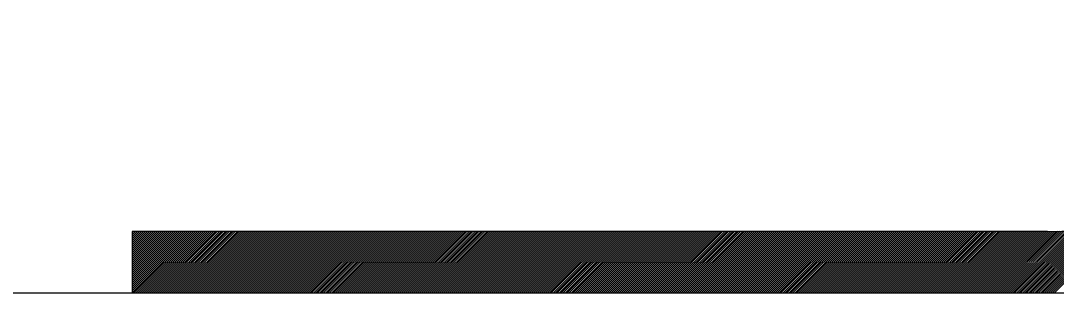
# Model space of a CAD drawing. Extents: x 636462 to 639890, y 299944 to 300538.
# Drawn here: x 637086.46 to 637104.78, y 300191.15 to 300195.97 of the extents above; entities that cross this region are included whole.
import ezdxf

# ---------------------------------------------------------------- set-up
doc = ezdxf.new("R2010")
doc.units = 0
doc.layers.add('Default', color=7, linetype='Continuous')

msp = doc.modelspace()

# ---------------------------------------------------------------- linework, layer by layer
at = {"layer": 'Default'}
for p, q in [((637104.742, 300191.151), (637105.88, 300192.289)), ((637104.622, 300192.244), (637088.428, 300192.244)), ((637088.428, 300192.244), (637088.428, 300191.151)), ((637088.428, 300192.22), (637088.451, 300192.244)), ((637088.428, 300192.185), (637088.487, 300192.244)), ((637088.428, 300192.15), (637088.522, 300192.244)), ((637088.428, 300192.114), (637088.557, 300192.244)), ((637088.428, 300192.079), (637088.593, 300192.244)), ((637088.428, 300192.044), (637088.628, 300192.244)), ((637088.428, 300192.008), (637088.663, 300192.244)), ((637088.428, 300191.973), (637088.699, 300192.244)), ((637088.428, 300191.938), (637088.734, 300192.244)), ((637088.428, 300191.902), (637088.769, 300192.244)), ((637088.428, 300191.867), (637088.805, 300192.244)), ((637088.428, 300191.832), (637088.84, 300192.244)), ((637088.428, 300191.796), (637088.875, 300192.244)), ((637088.428, 300191.761), (637088.911, 300192.244)), ((637088.428, 300191.726), (637088.946, 300192.244)), ((637088.428, 300191.69), (637088.981, 300192.244)), ((637088.428, 300191.655), (637089.017, 300192.244)), ((637088.428, 300191.62), (637089.052, 300192.244)), ((637088.428, 300191.584), (637089.087, 300192.244)), ((637088.428, 300191.549), (637089.123, 300192.244)), ((637088.428, 300191.514), (637089.158, 300192.244)), ((637088.428, 300191.478), (637089.193, 300192.244)), ((637088.428, 300191.443), (637089.229, 300192.244)), ((637088.428, 300191.408), (637089.264, 300192.244)), ((637088.428, 300191.372), (637089.299, 300192.244)), ((637088.428, 300191.337), (637089.335, 300192.244)), ((637088.428, 300191.302), (637089.37, 300192.244)), ((637088.428, 300191.266), (637089.405, 300192.244)), ((637088.428, 300191.231), (637089.441, 300192.244)), ((637088.428, 300191.196), (637089.476, 300192.244)), ((637088.428, 300191.16), (637089.511, 300192.244)), ((637088.454, 300191.151), (637089.547, 300192.244)), ((637088.489, 300191.151), (637089.582, 300192.244)), ((637088.525, 300191.151), (637089.617, 300192.244)), ((637088.56, 300191.151), (637089.653, 300192.244)), ((637088.595, 300191.151), (637089.688, 300192.244)), ((637088.631, 300191.151), (637089.723, 300192.244)), ((637088.666, 300191.151), (637089.759, 300192.244)), ((637088.701, 300191.151), (637089.794, 300192.244)), ((637088.737, 300191.151), (637089.829, 300192.244)), ((637088.772, 300191.151), (637089.865, 300192.244)), ((637088.807, 300191.151), (637089.9, 300192.244)), ((637088.843, 300191.151), (637089.935, 300192.244)), ((637088.878, 300191.151), (637089.971, 300192.244)), ((637088.913, 300191.151), (637090.006, 300192.244)), ((637088.949, 300191.151), (637090.041, 300192.244)), ((637088.984, 300191.151), (637090.077, 300192.244)), ((637089.019, 300191.151), (637090.112, 300192.244)), ((637089.055, 300191.151), (637090.147, 300192.244)), ((637089.09, 300191.151), (637090.183, 300192.244)), ((637089.125, 300191.151), (637090.218, 300192.244)), ((637089.161, 300191.151), (637090.253, 300192.244)), ((637089.196, 300191.151), (637090.289, 300192.244)), ((637089.231, 300191.151), (637090.324, 300192.244)), ((637089.266, 300191.151), (637090.359, 300192.244)), ((637089.302, 300191.151), (637090.395, 300192.244)), ((637089.337, 300191.151), (637090.43, 300192.244)), ((637089.372, 300191.151), (637090.465, 300192.244)), ((637089.408, 300191.151), (637090.501, 300192.244)), ((637089.443, 300191.151), (637090.536, 300192.244)), ((637089.478, 300191.151), (637090.571, 300192.244)), ((637089.514, 300191.151), (637090.607, 300192.244)), ((637089.549, 300191.151), (637090.642, 300192.244)), ((637089.584, 300191.151), (637090.677, 300192.244)), ((637089.62, 300191.151), (637090.713, 300192.244)), ((637089.655, 300191.151), (637090.748, 300192.244)), ((637089.69, 300191.151), (637090.783, 300192.244)), ((637089.726, 300191.151), (637090.819, 300192.244)), ((637089.761, 300191.151), (637090.854, 300192.244)), ((637089.796, 300191.151), (637090.889, 300192.244)), ((637089.832, 300191.151), (637090.925, 300192.244)), ((637089.867, 300191.151), (637090.96, 300192.244)), ((637089.902, 300191.151), (637090.995, 300192.244)), ((637089.938, 300191.151), (637091.031, 300192.244)), ((637089.973, 300191.151), (637091.066, 300192.244)), ((637090.008, 300191.151), (637091.101, 300192.244)), ((637090.044, 300191.151), (637091.137, 300192.244)), ((637090.079, 300191.151), (637091.172, 300192.244)), ((637090.114, 300191.151), (637091.207, 300192.244)), ((637090.15, 300191.151), (637091.243, 300192.244)), ((637090.185, 300191.151), (637091.278, 300192.244)), ((637090.22, 300191.151), (637091.314, 300192.244)), ((637090.256, 300191.151), (637091.349, 300192.244)), ((637090.291, 300191.151), (637091.384, 300192.244)), ((637090.326, 300191.151), (637091.42, 300192.244)), ((637090.362, 300191.151), (637091.455, 300192.244)), ((637090.397, 300191.151), (637091.49, 300192.244)), ((637090.432, 300191.151), (637091.526, 300192.244)), ((637090.468, 300191.151), (637091.561, 300192.244)), ((637090.503, 300191.151), (637091.596, 300192.244)), ((637090.538, 300191.151), (637091.632, 300192.244)), ((637090.574, 300191.151), (637091.667, 300192.244)), ((637090.609, 300191.151), (637091.702, 300192.244)), ((637090.644, 300191.151), (637091.738, 300192.244)), ((637090.68, 300191.151), (637091.773, 300192.244)), ((637090.715, 300191.151), (637091.808, 300192.244)), ((637090.75, 300191.151), (637091.844, 300192.244)), ((637090.786, 300191.151), (637091.879, 300192.244)), ((637090.821, 300191.151), (637091.914, 300192.244)), ((637090.856, 300191.151), (637091.95, 300192.244)), ((637090.892, 300191.151), (637091.985, 300192.244)), ((637090.927, 300191.151), (637092.02, 300192.244)), ((637090.962, 300191.151), (637092.056, 300192.244)), ((637090.998, 300191.151), (637092.091, 300192.244)), ((637091.033, 300191.151), (637092.126, 300192.244)), ((637091.068, 300191.151), (637092.162, 300192.244)), ((637091.104, 300191.151), (637092.197, 300192.244)), ((637091.139, 300191.151), (637092.232, 300192.244)), ((637091.174, 300191.151), (637092.268, 300192.244)), ((637091.21, 300191.151), (637092.303, 300192.244)), ((637091.245, 300191.151), (637092.338, 300192.244)), ((637091.28, 300191.151), (637092.374, 300192.244)), ((637091.316, 300191.151), (637092.409, 300192.244)), ((637091.351, 300191.151), (637092.444, 300192.244)), ((637091.386, 300191.151), (637092.48, 300192.244)), ((637091.422, 300191.151), (637092.515, 300192.244)), ((637091.457, 300191.151), (637092.55, 300192.244)), ((637091.492, 300191.151), (637092.586, 300192.244)), ((637091.528, 300191.151), (637092.621, 300192.244)), ((637091.563, 300191.151), (637092.656, 300192.244)), ((637091.598, 300191.151), (637092.692, 300192.244)), ((637091.634, 300191.151), (637092.727, 300192.244)), ((637091.669, 300191.151), (637092.762, 300192.244)), ((637091.704, 300191.151), (637092.798, 300192.244)), ((637091.74, 300191.151), (637092.833, 300192.244)), ((637091.775, 300191.151), (637092.868, 300192.244)), ((637091.81, 300191.151), (637092.904, 300192.244)), ((637091.846, 300191.151), (637092.939, 300192.244)), ((637091.881, 300191.151), (637092.974, 300192.244)), ((637091.916, 300191.151), (637093.01, 300192.244)), ((637091.952, 300191.151), (637093.045, 300192.244)), ((637091.987, 300191.151), (637093.08, 300192.244)), ((637092.022, 300191.151), (637093.116, 300192.244)), ((637092.058, 300191.151), (637093.151, 300192.244)), ((637092.093, 300191.151), (637093.186, 300192.244)), ((637092.128, 300191.151), (637093.222, 300192.244)), ((637092.164, 300191.151), (637093.257, 300192.244)), ((637092.199, 300191.151), (637093.292, 300192.244)), ((637092.234, 300191.151), (637093.328, 300192.244)), ((637092.27, 300191.151), (637093.363, 300192.244)), ((637092.305, 300191.151), (637093.398, 300192.244)), ((637092.34, 300191.151), (637093.434, 300192.244)), ((637092.376, 300191.151), (637093.469, 300192.244)), ((637092.411, 300191.151), (637093.504, 300192.244)), ((637092.446, 300191.151), (637093.54, 300192.244)), ((637092.482, 300191.151), (637093.575, 300192.244)), ((637092.517, 300191.151), (637093.61, 300192.244)), ((637092.552, 300191.151), (637093.646, 300192.244)), ((637092.588, 300191.151), (637093.681, 300192.244)), ((637092.623, 300191.151), (637093.716, 300192.244)), ((637092.658, 300191.151), (637093.752, 300192.244)), ((637092.694, 300191.151), (637093.787, 300192.244)), ((637092.729, 300191.151), (637093.822, 300192.244)), ((637092.764, 300191.151), (637093.858, 300192.244)), ((637092.8, 300191.151), (637093.893, 300192.244)), ((637092.835, 300191.151), (637093.928, 300192.244)), ((637092.87, 300191.151), (637093.964, 300192.244)), ((637092.906, 300191.151), (637093.999, 300192.244)), ((637092.941, 300191.151), (637094.034, 300192.244)), ((637092.976, 300191.151), (637094.07, 300192.244)), ((637093.012, 300191.151), (637094.105, 300192.244)), ((637093.047, 300191.151), (637094.14, 300192.244)), ((637093.082, 300191.151), (637094.176, 300192.244)), ((637093.118, 300191.151), (637094.211, 300192.244)), ((637093.153, 300191.151), (637094.246, 300192.244)), ((637093.188, 300191.151), (637094.282, 300192.244)), ((637093.224, 300191.151), (637094.317, 300192.244)), ((637093.259, 300191.151), (637094.352, 300192.244)), ((637093.294, 300191.151), (637094.388, 300192.244)), ((637093.33, 300191.151), (637094.423, 300192.244)), ((637093.365, 300191.151), (637094.458, 300192.244)), ((637093.4, 300191.151), (637094.494, 300192.244)), ((637093.436, 300191.151), (637094.529, 300192.244)), ((637093.471, 300191.151), (637094.564, 300192.244)), ((637093.506, 300191.151), (637094.6, 300192.244)), ((637093.542, 300191.151), (637094.635, 300192.244)), ((637093.577, 300191.151), (637094.67, 300192.244)), ((637093.612, 300191.151), (637094.706, 300192.244)), ((637093.648, 300191.151), (637094.741, 300192.244)), ((637093.683, 300191.151), (637094.776, 300192.244)), ((637093.718, 300191.151), (637094.812, 300192.244)), ((637093.754, 300191.151), (637094.847, 300192.244)), ((637093.789, 300191.151), (637094.882, 300192.244)), ((637093.824, 300191.151), (637094.918, 300192.244)), ((637093.86, 300191.151), (637094.953, 300192.244)), ((637093.895, 300191.151), (637094.988, 300192.244)), ((637093.93, 300191.151), (637095.024, 300192.245)), ((637093.966, 300191.151), (637095.059, 300192.245)), ((637094.001, 300191.151), (637095.094, 300192.245)), ((637094.036, 300191.151), (637095.13, 300192.245)), ((637094.072, 300191.151), (637095.165, 300192.245)), ((637094.107, 300191.151), (637095.2, 300192.245)), ((637094.142, 300191.151), (637095.236, 300192.245)), ((637094.178, 300191.151), (637095.271, 300192.245)), ((637094.213, 300191.151), (637095.306, 300192.245)), ((637094.248, 300191.151), (637095.342, 300192.245)), ((637094.284, 300191.151), (637095.377, 300192.245)), ((637094.319, 300191.151), (637095.412, 300192.245)), ((637094.354, 300191.151), (637095.448, 300192.245)), ((637094.39, 300191.151), (637095.483, 300192.245)), ((637094.425, 300191.151), (637095.518, 300192.245)), ((637094.46, 300191.151), (637095.554, 300192.245)), ((637094.496, 300191.151), (637095.589, 300192.245)), ((637094.531, 300191.151), (637095.624, 300192.245)), ((637094.566, 300191.151), (637095.66, 300192.245)), ((637094.602, 300191.151), (637095.695, 300192.245)), ((637094.637, 300191.151), (637095.73, 300192.245)), ((637094.672, 300191.151), (637095.766, 300192.245)), ((637094.708, 300191.151), (637095.801, 300192.245)), ((637094.743, 300191.151), (637095.836, 300192.245)), ((637094.778, 300191.151), (637095.872, 300192.245)), ((637094.814, 300191.151), (637095.907, 300192.245)), ((637094.849, 300191.151), (637095.942, 300192.245)), ((637094.884, 300191.151), (637095.978, 300192.245)), ((637094.92, 300191.151), (637096.013, 300192.245)), ((637094.955, 300191.151), (637096.048, 300192.245)), ((637094.99, 300191.151), (637096.084, 300192.245)), ((637095.026, 300191.151), (637096.119, 300192.245)), ((637095.061, 300191.151), (637096.154, 300192.245)), ((637095.096, 300191.151), (637096.19, 300192.245)), ((637095.132, 300191.151), (637096.225, 300192.245)), ((637095.167, 300191.151), (637096.26, 300192.245)), ((637095.202, 300191.151), (637096.296, 300192.245)), ((637095.238, 300191.151), (637096.331, 300192.245)), ((637095.273, 300191.151), (637096.366, 300192.245)), ((637095.308, 300191.151), (637096.402, 300192.245)), ((637095.344, 300191.151), (637096.437, 300192.245)), ((637095.379, 300191.151), (637096.472, 300192.245)), ((637095.414, 300191.151), (637096.508, 300192.245)), ((637095.45, 300191.151), (637096.543, 300192.245)), ((637095.485, 300191.151), (637096.578, 300192.245)), ((637095.52, 300191.151), (637096.614, 300192.245)), ((637095.556, 300191.151), (637096.649, 300192.245)), ((637095.591, 300191.151), (637096.684, 300192.245)), ((637095.626, 300191.151), (637096.72, 300192.245)), ((637095.662, 300191.151), (637096.755, 300192.245)), ((637095.697, 300191.151), (637096.79, 300192.245)), ((637095.732, 300191.151), (637096.826, 300192.245)), ((637095.768, 300191.151), (637096.861, 300192.245)), ((637095.803, 300191.151), (637096.896, 300192.245)), ((637095.838, 300191.151), (637096.932, 300192.245)), ((637095.874, 300191.151), (637096.967, 300192.245)), ((637095.909, 300191.151), (637097.002, 300192.245)), ((637095.944, 300191.151), (637097.038, 300192.245)), ((637095.98, 300191.151), (637097.073, 300192.245)), ((637096.015, 300191.151), (637097.108, 300192.245)), ((637096.05, 300191.151), (637097.144, 300192.245)), ((637096.086, 300191.151), (637097.179, 300192.245)), ((637096.121, 300191.151), (637097.215, 300192.245)), ((637096.156, 300191.151), (637097.25, 300192.245)), ((637096.192, 300191.151), (637097.285, 300192.245)), ((637096.227, 300191.151), (637097.321, 300192.245)), ((637096.262, 300191.151), (637097.356, 300192.245)), ((637096.298, 300191.151), (637097.391, 300192.245)), ((637096.333, 300191.151), (637097.427, 300192.245)), ((637096.368, 300191.151), (637097.462, 300192.245)), ((637096.404, 300191.151), (637097.497, 300192.245)), ((637096.439, 300191.151), (637097.533, 300192.245)), ((637096.474, 300191.151), (637097.568, 300192.245)), ((637096.51, 300191.151), (637097.603, 300192.245)), ((637096.545, 300191.151), (637097.639, 300192.245)), ((637096.58, 300191.151), (637097.674, 300192.245)), ((637096.616, 300191.151), (637097.709, 300192.245)), ((637096.651, 300191.151), (637097.745, 300192.245)), ((637096.686, 300191.151), (637097.78, 300192.245)), ((637096.722, 300191.151), (637097.815, 300192.245)), ((637096.757, 300191.151), (637097.851, 300192.245)), ((637096.792, 300191.151), (637097.886, 300192.245)), ((637096.828, 300191.151), (637097.921, 300192.245)), ((637096.863, 300191.151), (637097.957, 300192.245)), ((637096.898, 300191.151), (637097.992, 300192.245)), ((637096.934, 300191.151), (637098.027, 300192.245)), ((637096.969, 300191.151), (637098.063, 300192.245)), ((637097.004, 300191.151), (637098.098, 300192.245)), ((637097.04, 300191.151), (637098.133, 300192.245)), ((637097.075, 300191.151), (637098.169, 300192.245)), ((637097.11, 300191.151), (637098.204, 300192.245)), ((637097.146, 300191.151), (637098.239, 300192.245)), ((637097.181, 300191.151), (637098.275, 300192.245)), ((637097.216, 300191.151), (637098.31, 300192.245)), ((637097.252, 300191.151), (637098.345, 300192.245)), ((637097.287, 300191.151), (637098.381, 300192.245)), ((637097.322, 300191.151), (637098.416, 300192.245)), ((637097.358, 300191.151), (637098.451, 300192.245)), ((637097.393, 300191.151), (637098.487, 300192.245)), ((637097.428, 300191.151), (637098.522, 300192.245)), ((637097.464, 300191.151), (637098.557, 300192.245)), ((637097.499, 300191.151), (637098.593, 300192.245)), ((637097.534, 300191.151), (637098.628, 300192.245)), ((637097.57, 300191.151), (637098.663, 300192.245)), ((637097.605, 300191.151), (637098.699, 300192.245)), ((637097.64, 300191.151), (637098.734, 300192.245)), ((637097.676, 300191.151), (637098.769, 300192.245)), ((637097.711, 300191.151), (637098.805, 300192.245)), ((637097.746, 300191.151), (637098.84, 300192.245)), ((637097.782, 300191.151), (637098.875, 300192.245)), ((637097.817, 300191.151), (637098.911, 300192.245)), ((637097.852, 300191.151), (637098.946, 300192.245)), ((637097.888, 300191.151), (637098.981, 300192.245)), ((637097.923, 300191.151), (637099.017, 300192.245)), ((637097.958, 300191.151), (637099.052, 300192.245)), ((637097.994, 300191.151), (637099.087, 300192.245)), ((637098.029, 300191.151), (637099.123, 300192.245)), ((637098.064, 300191.151), (637099.158, 300192.245)), ((637098.1, 300191.151), (637099.193, 300192.245)), ((637098.135, 300191.151), (637099.229, 300192.245)), ((637098.17, 300191.151), (637099.264, 300192.245)), ((637098.206, 300191.151), (637099.299, 300192.245)), ((637098.241, 300191.151), (637099.335, 300192.245)), ((637098.276, 300191.151), (637099.37, 300192.245)), ((637098.312, 300191.151), (637099.405, 300192.245)), ((637098.347, 300191.151), (637099.441, 300192.245)), ((637098.382, 300191.151), (637099.476, 300192.245)), ((637098.418, 300191.151), (637099.511, 300192.245)), ((637098.453, 300191.151), (637099.547, 300192.245)), ((637098.488, 300191.151), (637099.582, 300192.245)), ((637098.524, 300191.151), (637099.617, 300192.245)), ((637098.559, 300191.151), (637099.653, 300192.245)), ((637098.594, 300191.151), (637099.688, 300192.245)), ((637098.63, 300191.151), (637099.723, 300192.245)), ((637098.665, 300191.151), (637099.759, 300192.245)), ((637098.7, 300191.151), (637099.794, 300192.245)), ((637098.736, 300191.151), (637099.829, 300192.245)), ((637098.771, 300191.151), (637099.865, 300192.245)), ((637098.806, 300191.151), (637099.9, 300192.245)), ((637098.842, 300191.151), (637099.935, 300192.245)), ((637098.877, 300191.151), (637099.971, 300192.245)), ((637098.912, 300191.151), (637100.006, 300192.245)), ((637098.948, 300191.151), (637100.041, 300192.245)), ((637098.983, 300191.151), (637100.077, 300192.245)), ((637099.018, 300191.151), (637100.112, 300192.245)), ((637099.054, 300191.151), (637100.147, 300192.245)), ((637099.089, 300191.151), (637100.183, 300192.245)), ((637099.124, 300191.151), (637100.218, 300192.245)), ((637099.16, 300191.151), (637100.253, 300192.245)), ((637099.195, 300191.151), (637100.289, 300192.245)), ((637099.23, 300191.151), (637100.324, 300192.245)), ((637099.266, 300191.151), (637100.359, 300192.245)), ((637099.301, 300191.151), (637100.395, 300192.245)), ((637099.336, 300191.151), (637100.43, 300192.245)), ((637099.372, 300191.151), (637100.465, 300192.245)), ((637099.407, 300191.151), (637100.501, 300192.245)), ((637099.442, 300191.151), (637100.536, 300192.245)), ((637099.478, 300191.151), (637100.571, 300192.245)), ((637099.513, 300191.151), (637100.607, 300192.245)), ((637099.548, 300191.151), (637100.642, 300192.245)), ((637099.584, 300191.151), (637100.677, 300192.245)), ((637099.619, 300191.151), (637100.713, 300192.245)), ((637099.654, 300191.151), (637100.748, 300192.245)), ((637099.69, 300191.151), (637100.783, 300192.245)), ((637099.725, 300191.151), (637100.819, 300192.245)), ((637099.76, 300191.151), (637100.854, 300192.245)), ((637099.796, 300191.151), (637100.889, 300192.245)), ((637099.831, 300191.151), (637100.925, 300192.245)), ((637099.866, 300191.151), (637100.96, 300192.245)), ((637099.901, 300191.151), (637100.995, 300192.245)), ((637099.937, 300191.151), (637101.031, 300192.245)), ((637099.972, 300191.151), (637101.066, 300192.245)), ((637100.007, 300191.151), (637101.101, 300192.245)), ((637100.043, 300191.151), (637101.137, 300192.245)), ((637100.078, 300191.151), (637101.172, 300192.245)), ((637100.113, 300191.151), (637101.207, 300192.245)), ((637100.149, 300191.151), (637101.243, 300192.245)), ((637100.184, 300191.151), (637101.278, 300192.245)), ((637100.219, 300191.151), (637101.313, 300192.245)), ((637100.255, 300191.151), (637101.349, 300192.245)), ((637100.29, 300191.151), (637101.384, 300192.245)), ((637100.325, 300191.151), (637101.419, 300192.245)), ((637100.361, 300191.151), (637101.455, 300192.245)), ((637100.396, 300191.151), (637101.49, 300192.245)), ((637100.431, 300191.151), (637101.525, 300192.245)), ((637100.467, 300191.151), (637101.561, 300192.245)), ((637100.502, 300191.151), (637101.596, 300192.245)), ((637100.537, 300191.151), (637101.631, 300192.245)), ((637100.573, 300191.151), (637101.667, 300192.245)), ((637100.608, 300191.151), (637101.702, 300192.245)), ((637100.643, 300191.151), (637101.737, 300192.245)), ((637100.679, 300191.151), (637101.773, 300192.245)), ((637100.714, 300191.151), (637101.808, 300192.245)), ((637100.749, 300191.151), (637101.843, 300192.245)), ((637100.785, 300191.151), (637101.879, 300192.245)), ((637100.82, 300191.151), (637101.914, 300192.245)), ((637100.855, 300191.151), (637101.949, 300192.245)), ((637100.891, 300191.151), (637101.985, 300192.245)), ((637100.926, 300191.151), (637102.02, 300192.245)), ((637100.961, 300191.151), (637102.055, 300192.245)), ((637100.997, 300191.151), (637102.091, 300192.245)), ((637101.032, 300191.151), (637102.126, 300192.245)), ((637101.067, 300191.151), (637102.161, 300192.245)), ((637101.103, 300191.151), (637102.197, 300192.245)), ((637101.138, 300191.151), (637102.232, 300192.245)), ((637101.173, 300191.151), (637102.267, 300192.245)), ((637101.209, 300191.151), (637102.303, 300192.245)), ((637101.244, 300191.151), (637102.338, 300192.245)), ((637101.279, 300191.151), (637102.373, 300192.245)), ((637101.315, 300191.151), (637102.409, 300192.245)), ((637101.35, 300191.151), (637102.444, 300192.245)), ((637101.385, 300191.151), (637102.479, 300192.245)), ((637101.421, 300191.151), (637102.515, 300192.245)), ((637101.456, 300191.151), (637102.55, 300192.245)), ((637101.491, 300191.151), (637102.585, 300192.245)), ((637101.527, 300191.151), (637102.621, 300192.245)), ((637101.562, 300191.151), (637102.656, 300192.245)), ((637101.597, 300191.151), (637102.691, 300192.245)), ((637101.633, 300191.151), (637102.727, 300192.245)), ((637101.668, 300191.151), (637102.762, 300192.245)), ((637101.703, 300191.151), (637102.797, 300192.245)), ((637101.739, 300191.151), (637102.833, 300192.245)), ((637101.774, 300191.151), (637102.868, 300192.245)), ((637101.809, 300191.151), (637102.903, 300192.245)), ((637101.845, 300191.151), (637102.939, 300192.245)), ((637101.88, 300191.151), (637102.974, 300192.245)), ((637101.915, 300191.151), (637103.009, 300192.245)), ((637101.951, 300191.151), (637103.045, 300192.245)), ((637101.986, 300191.151), (637103.08, 300192.245)), ((637102.021, 300191.151), (637103.116, 300192.245)), ((637102.057, 300191.151), (637103.151, 300192.245)), ((637102.092, 300191.151), (637103.186, 300192.245)), ((637102.127, 300191.151), (637103.222, 300192.245)), ((637102.163, 300191.151), (637103.257, 300192.245)), ((637102.198, 300191.151), (637103.292, 300192.245)), ((637102.233, 300191.151), (637103.328, 300192.245)), ((637102.269, 300191.151), (637103.363, 300192.245)), ((637102.304, 300191.151), (637103.398, 300192.245)), ((637102.339, 300191.151), (637103.434, 300192.245)), ((637102.375, 300191.151), (637103.469, 300192.245)), ((637102.41, 300191.151), (637103.504, 300192.245)), ((637102.445, 300191.151), (637103.54, 300192.245)), ((637102.481, 300191.151), (637103.575, 300192.245)), ((637102.516, 300191.151), (637103.61, 300192.245)), ((637102.551, 300191.151), (637103.646, 300192.245)), ((637102.587, 300191.151), (637103.681, 300192.245)), ((637102.622, 300191.151), (637103.716, 300192.245)), ((637102.657, 300191.151), (637103.752, 300192.245)), ((637102.693, 300191.151), (637103.787, 300192.245)), ((637102.728, 300191.151), (637103.822, 300192.245)), ((637102.763, 300191.151), (637103.858, 300192.245)), ((637102.799, 300191.151), (637103.893, 300192.245)), ((637102.834, 300191.151), (637103.928, 300192.245)), ((637102.869, 300191.151), (637103.964, 300192.245)), ((637102.905, 300191.151), (637103.999, 300192.245)), ((637102.94, 300191.151), (637104.034, 300192.245)), ((637102.975, 300191.151), (637104.07, 300192.245)), ((637103.011, 300191.151), (637104.105, 300192.245)), ((637103.046, 300191.151), (637104.14, 300192.245)), ((637103.081, 300191.151), (637104.176, 300192.245)), ((637103.117, 300191.151), (637104.211, 300192.245)), ((637103.152, 300191.151), (637104.246, 300192.245)), ((637103.187, 300191.151), (637104.282, 300192.245)), ((637103.223, 300191.151), (637104.317, 300192.245)), ((637103.258, 300191.151), (637104.352, 300192.245)), ((637103.293, 300191.151), (637104.388, 300192.245)), ((637103.329, 300191.151), (637104.423, 300192.245)), ((637103.364, 300191.151), (637104.458, 300192.245)), ((637103.399, 300191.151), (637104.494, 300192.245)), ((637103.435, 300191.151), (637104.529, 300192.245)), ((637103.47, 300191.151), (637104.564, 300192.245)), ((637103.505, 300191.151), (637104.6, 300192.245)), ((637103.541, 300191.151), (637104.635, 300192.245)), ((637103.576, 300191.151), (637104.671, 300192.246)), ((637103.611, 300191.151), (637104.706, 300192.246)), ((637103.647, 300191.151), (637104.742, 300192.246)), ((637103.682, 300191.151), (637104.777, 300192.246)), ((637103.717, 300191.151), (637104.813, 300192.247)), ((637103.753, 300191.151), (637104.848, 300192.247)), ((637103.788, 300191.151), (637104.884, 300192.247)), ((637103.823, 300191.151), (637104.919, 300192.247)), ((637103.859, 300191.151), (637104.955, 300192.247)), ((637103.894, 300191.151), (637104.99, 300192.248)), ((637103.929, 300191.151), (637105.026, 300192.248)), ((637103.965, 300191.151), (637105.062, 300192.249)), ((637104, 300191.151), (637105.099, 300192.25)), ((637104.035, 300191.151), (637105.137, 300192.252)), ((637104.071, 300191.151), (637105.174, 300192.254)), ((637104.106, 300191.151), (637105.211, 300192.256)), ((637104.141, 300191.151), (637105.248, 300192.258)), ((637104.177, 300191.151), (637105.285, 300192.26)), ((637104.212, 300191.151), (637105.322, 300192.262)), ((637104.247, 300191.151), (637105.36, 300192.263)), ((637104.283, 300191.151), (637105.397, 300192.265)), ((637104.318, 300191.151), (637105.434, 300192.267)), ((637104.353, 300191.151), (637105.471, 300192.269)), ((637104.389, 300191.151), (637105.508, 300192.271)), ((637104.424, 300191.151), (637105.546, 300192.273)), ((637104.459, 300191.151), (637105.583, 300192.275)), ((637104.495, 300191.151), (637105.62, 300192.276)), ((637104.53, 300191.151), (637105.657, 300192.278)), ((637104.565, 300191.151), (637105.694, 300192.28)), ((637104.601, 300191.151), (637105.731, 300192.282)), ((637104.636, 300191.151), (637105.769, 300192.284)), ((637104.671, 300191.151), (637105.806, 300192.286)), ((637104.707, 300191.151), (637105.843, 300192.287)), ((637139.256, 300191.151), (637051.365, 300191.151))]:
    msp.add_line(p, q, dxfattribs=at)
msp.add_arc((637104.624, 300227.524), 35.278, 269.9982, 296.5659, dxfattribs=at)

doc.saveas('drawing.dxf')
